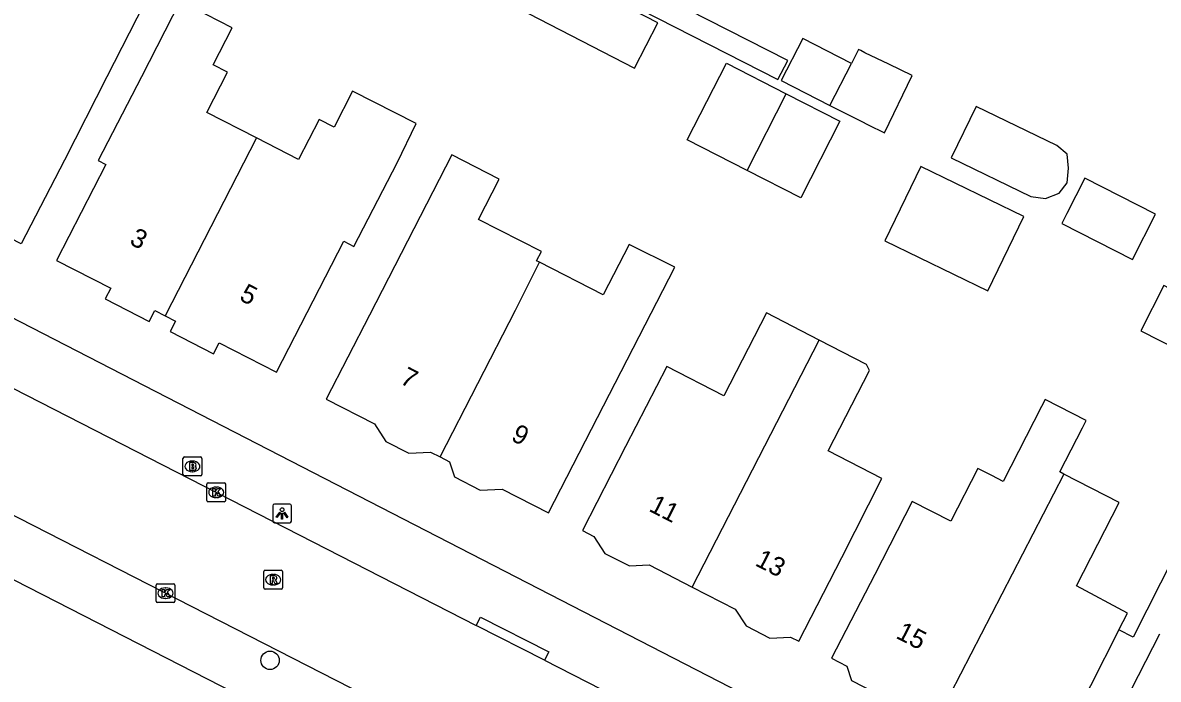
# Model space of a CAD drawing. Extents: x 160356 to 161355, y 381727 to 382845.
# Drawn here: x 161021.6 to 161081.8, y 382454.3 to 382489.1 of the extents above; entities that cross this region are included whole.
import ezdxf

# ---------------------------------------------------------------- set-up
doc = ezdxf.new("R2010")
doc.units = 0
for name, color, linetype in [('IMGEO_Boom', 7, 'Continuous'), ('IMGEO_Brandkraan', 7, 'Continuous'), ('IMGEO_Kolk', 7, 'Continuous'), ('IMGEO_Lichtpunt', 7, 'Continuous'), ('IMGEO_Pand', 7, 'Continuous'), ('IMGEO_Pand_nummerreeks', 7, 'Continuous'), ('IMGEO_Rijbaan_lokaal_open', 7, 'Continuous'), ('IMGEO_Rioolput', 7, 'Continuous'), ('IMGEO_Voetpad_open', 7, 'Continuous')]:
    doc.layers.add(name, color=color, linetype=linetype)

msp = doc.modelspace()

# ---------------------------------------------------------------- linework, layer by layer
at = {"layer": 'IMGEO_Boom'}
msp.add_circle((161034.725, 382455.275), 0.489, dxfattribs=at)
at = {"layer": 'IMGEO_Brandkraan'}
for p, q in [((161030.106, 382465.137), (161030.106, 382465.989)), ((161030.181, 382466.063), (161031.033, 382466.063)), ((161030.594, 382465.843), (161030.619, 382465.843)), ((161031.107, 382465.989), (161031.107, 382465.137)), ((161031.033, 382465.063), (161030.181, 382465.063)), ((161030.617, 382465.283), (161030.592, 382465.283))]:
    msp.add_line(p, q, dxfattribs=at)
for points in [[(161030.106, 382465.137), (161030.106, 382465.989)], [(161030.181, 382466.063), (161031.033, 382466.063)], [(161030.454, 382465.763), (161030.454, 382465.363), (161030.667, 382465.363)], [(161030.685, 382465.763), (161030.454, 382465.763)], [(161030.633, 382465.682), (161030.579, 382465.682), (161030.579, 382465.606)], [(161030.579, 382465.606), (161030.632, 382465.606)], [(161031.107, 382465.989), (161031.107, 382465.137)], [(161031.033, 382465.063), (161030.181, 382465.063)], [(161030.641, 382465.53), (161030.579, 382465.53), (161030.579, 382465.449)], [(161030.579, 382465.449), (161030.641, 382465.449)]]:
    msp.add_lwpolyline(points, dxfattribs=at)
for centre, radius, start, end in [((161030.183, 382465.987), 0.0765, 91.55205, 178.44795), ((161030.183, 382465.987), 0.0765, 91.55205, 178.44795), ((161030.634, 382465.644), 0.0379, 267.82845, 90.93552), ((161030.689, 382465.618), 0.145, 59.4692, 91.53667), ((161030.714, 382465.665), 0.0922, 285.51372, 58.15012), ((161031.031, 382465.987), 0.0765, 1.55205, 88.44795), ((161031.031, 382465.987), 0.0765, 1.55205, 88.44795), ((161030.183, 382465.139), 0.0765, 181.55205, 268.44795), ((161030.183, 382465.139), 0.0765, 181.55205, 268.44795), ((161030.642, 382465.489), 0.0404, 269.87594, 90.50774), ((161030.673, 382465.614), 0.251, 268.66757, 293.53466), ((161030.719, 382465.473), 0.105, 301.31148, 78.98903), ((161031.031, 382465.139), 0.0765, 271.55205, 358.44795), ((161031.031, 382465.139), 0.0765, 271.55205, 358.44795)]:
    msp.add_arc(centre, radius, start, end, dxfattribs=at)
for centre, major_axis, ratio, start_param, end_param in [((161030.593, 382465.563), (-0.387, 0.002), 0.722429, 4.712389, 7.853982), ((161030.618, 382465.563), (-0.39, 0.002), 0.717154, 1.570796, 4.712389)]:
    msp.add_ellipse(centre, major_axis=major_axis, ratio=ratio, start_param=start_param, end_param=end_param, dxfattribs=at)
at = {"layer": 'IMGEO_Kolk'}
for p, q in [((161031.371, 382463.762), (161031.371, 382464.614)), ((161031.446, 382464.688), (161032.298, 382464.688)), ((161031.859, 382464.468), (161031.884, 382464.468)), ((161032.372, 382464.614), (161032.372, 382463.762)), ((161031.882, 382463.908), (161031.857, 382463.908)), ((161032.298, 382463.688), (161031.446, 382463.688)), ((161028.683, 382458.411), (161028.683, 382459.263)), ((161028.758, 382459.337), (161029.61, 382459.337)), ((161029.171, 382459.117), (161029.196, 382459.117)), ((161029.684, 382459.263), (161029.684, 382458.411)), ((161029.194, 382458.557), (161029.169, 382458.557)), ((161029.61, 382458.337), (161028.758, 382458.337))]:
    msp.add_line(p, q, dxfattribs=at)
for points in [[(161031.371, 382463.762), (161031.371, 382464.614)], [(161031.446, 382464.688), (161032.298, 382464.688)], [(161032.372, 382464.614), (161032.372, 382463.762)], [(161031.692, 382464.388), (161031.815, 382464.388), (161031.815, 382464.237), (161031.945, 382464.388), (161032.109, 382464.388), (161031.963, 382464.237), (161032.116, 382463.988), (161031.964, 382463.988), (161031.879, 382464.152), (161031.815, 382464.085), (161031.815, 382463.988), (161031.692, 382463.988), (161031.692, 382464.388)], [(161032.298, 382463.688), (161031.446, 382463.688)], [(161028.683, 382458.411), (161028.683, 382459.263)], [(161028.758, 382459.337), (161029.61, 382459.337)], [(161029.004, 382459.037), (161029.127, 382459.037), (161029.127, 382458.886), (161029.257, 382459.037), (161029.421, 382459.037), (161029.275, 382458.886), (161029.428, 382458.637), (161029.276, 382458.637), (161029.191, 382458.801), (161029.127, 382458.734), (161029.127, 382458.637), (161029.004, 382458.637), (161029.004, 382459.037)], [(161029.684, 382459.263), (161029.684, 382458.411)], [(161029.61, 382458.337), (161028.758, 382458.337)]]:
    msp.add_lwpolyline(points, dxfattribs=at)
for centre, start, end in [((161031.448, 382464.612), 91.55205, 178.44795), ((161031.448, 382464.612), 91.55205, 178.44795), ((161032.296, 382464.612), 1.55205, 88.44795), ((161032.296, 382464.612), 1.55205, 88.44795), ((161031.448, 382463.764), 181.55205, 268.44795), ((161031.448, 382463.764), 181.55205, 268.44795), ((161032.296, 382463.764), 271.55205, 358.44795), ((161032.296, 382463.764), 271.55205, 358.44795), ((161028.76, 382459.261), 91.55205, 178.44795), ((161028.76, 382459.261), 91.55205, 178.44795), ((161029.608, 382459.261), 1.55205, 88.44795), ((161029.608, 382459.261), 1.55205, 88.44795), ((161028.76, 382458.413), 181.55205, 268.44795), ((161028.76, 382458.413), 181.55205, 268.44795), ((161029.608, 382458.413), 271.55205, 358.44795), ((161029.608, 382458.413), 271.55205, 358.44795)]:
    msp.add_arc(centre, 0.0765, start, end, dxfattribs=at)
for centre, major_axis, ratio, start_param, end_param in [((161031.858, 382464.188), (-0.387, 0.002), 0.722429, 4.712389, 7.853982), ((161031.883, 382464.188), (-0.39, 0.002), 0.717154, 1.570796, 4.712389), ((161029.17, 382458.837), (-0.387, 0.002), 0.722429, 4.712389, 7.853982), ((161029.195, 382458.837), (-0.39, 0.002), 0.717154, 1.570796, 4.712389)]:
    msp.add_ellipse(centre, major_axis=major_axis, ratio=ratio, start_param=start_param, end_param=end_param, dxfattribs=at)
at = {"layer": 'IMGEO_Lichtpunt'}
for p, q in [((161034.865, 382463.47), (161034.865, 382462.663)), ((161034.865, 382463.47), (161034.865, 382462.663)), ((161035.767, 382463.565), (161034.959, 382463.565)), ((161035.767, 382463.565), (161034.959, 382463.565)), ((161035.861, 382462.663), (161035.861, 382463.47)), ((161035.861, 382462.663), (161035.861, 382463.47)), ((161034.959, 382462.569), (161035.767, 382462.569)), ((161034.959, 382462.569), (161035.767, 382462.569))]:
    msp.add_line(p, q, dxfattribs=at)
for points in [[(161035.239, 382463.134), (161035.278, 382463.106), (161035.09, 382462.844), (161035.052, 382462.871), (161035.239, 382463.134)], [(161035.341, 382463.086), (161035.388, 382463.086), (161035.388, 382462.764), (161035.341, 382462.764), (161035.341, 382463.086)], [(161035.451, 382463.106), (161035.489, 382463.133), (161035.676, 382462.871), (161035.637, 382462.843), (161035.451, 382463.106)]]:
    msp.add_lwpolyline(points, dxfattribs=at)
msp.add_circle((161035.364, 382463.268), 0.0994, dxfattribs=at)
for centre, start, end in [((161034.959, 382463.47), 90, 180), ((161034.959, 382463.47), 90, 180), ((161035.767, 382463.47), 0, 90), ((161035.767, 382463.47), 0, 90), ((161034.959, 382462.663), 180, 270), ((161034.959, 382462.663), 180, 270), ((161035.767, 382462.663), 270, 0), ((161035.767, 382462.663), 270, 360)]:
    msp.add_arc(centre, 0.0946, start, end, dxfattribs=at)
at = {"layer": 'IMGEO_Pand'}
for points in [[(161017.741, 382487.604), (161020.695, 382493.393), (161020.978, 382493.947), (161021.136, 382493.867), (161028.161, 382490.319), (161028.046, 382490.094), (161026.074, 382486.225), (161023.823, 382481.809), (161021.537, 382477.362), (161015.748, 382480.338), (161016.498, 382481.796), (161015.124, 382482.5)], [(161047.295, 382490.167), (161054.052, 382486.685), (161055.294, 382489.094), (161048.537, 382492.577), (161047.295, 382490.167)], [(161034.009, 382482.985), (161031.37, 382484.341), (161032.471, 382486.484), (161031.715, 382486.873), (161032.717, 382488.822), (161029.963, 382490.238), (161027.902, 382486.229), (161025.615, 382481.782), (161026.023, 382481.572), (161023.411, 382476.491), (161026.279, 382475.017), (161025.985, 382474.446), (161028.317, 382473.247), (161028.621, 382473.837), (161029.168, 382473.555)], [(161065.553, 382486.944), (161062.972, 382488.266), (161061.83, 382486.034), (161064.41, 382484.713)], [(161064.41, 382484.713), (161066.059, 382483.869), (161066.434, 382483.677), (161067.295, 382483.259), (161068.768, 382486.297), (161067.529, 382486.898), (161066.267, 382487.51), (161066.047, 382487.617), (161065.927, 382487.675), (161065.553, 382486.944)], [(161060.018, 382481.263), (161056.848, 382482.886), (161058.929, 382486.949), (161062.084, 382485.333)], [(161064.41, 382484.713), (161065.553, 382486.944)], [(161029.168, 382473.555), (161029.714, 382473.274), (161029.429, 382472.719), (161031.735, 382471.534), (161032.033, 382472.113), (161035.059, 382470.558), (161038.631, 382477.505), (161039.176, 382477.225), (161041.462, 382481.672), (161042.48, 382483.756), (161039.1, 382485.474), (161038.118, 382483.565), (161037.325, 382483.972), (161036.23, 382481.843), (161034.009, 382482.985)], [(161062.084, 382485.333), (161064.941, 382483.87), (161062.86, 382479.807), (161060.018, 382481.263)], [(161060.018, 382481.263), (161062.084, 382485.333)], [(161072.165, 382484.651), (161070.844, 382481.926), (161075.068, 382479.878), (161075.844, 382479.773), (161076.563, 382480.049), (161076.983, 382480.614), (161077.057, 382481.376), (161076.988, 382482.123), (161076.434, 382482.581), (161072.165, 382484.651)], [(161034.009, 382482.985), (161029.168, 382473.555)], [(161049.015, 382476.394), (161048.861, 382476.473), (161049.109, 382476.955), (161045.782, 382478.665), (161046.878, 382480.797), (161044.37, 382482.091), (161039.995, 382473.581), (161037.709, 382469.134), (161040.263, 382467.821), (161040.862, 382466.891), (161042.076, 382466.267), (161043.24, 382466.323), (161043.741, 382466.066)], [(161067.321, 382477.523), (161072.784, 382474.874), (161074.698, 382478.822), (161069.234, 382481.47), (161067.321, 382477.523)], [(161077.925, 382480.848), (161076.977, 382478.981), (161076.704, 382478.444), (161080.451, 382476.54), (161081.673, 382478.945), (161077.925, 382480.848)], [(161043.741, 382466.066), (161044.243, 382465.808), (161044.501, 382465.003), (161045.867, 382464.3), (161047.026, 382464.357), (161049.489, 382463.091), (161051.775, 382467.538), (161056.186, 382476.134), (161053.771, 382477.333), (161052.395, 382474.656), (161049.015, 382476.394)], [(161043.741, 382466.066), (161047.739, 382473.854), (161049.015, 382476.394)], [(161082.421, 382475.003), (161082.109, 382475.162), (161080.887, 382472.754), (161087.116, 382469.59)], [(161063.831, 382472.268), (161061.043, 382473.702), (161058.783, 382469.307), (161055.763, 382470.86), (161053.579, 382466.611), (161051.293, 382462.164), (161051.9, 382461.852), (161052.48, 382460.951), (161053.779, 382460.283), (161054.827, 382460.334), (161057.108, 382459.162)], [(161057.108, 382459.162), (161063.831, 382472.268)], [(161057.108, 382459.162), (161059.389, 382457.989), (161059.962, 382457.099), (161061.217, 382456.454), (161062.327, 382456.508), (161062.763, 382456.284), (161065.049, 382460.731), (161067.159, 382464.917), (161064.314, 382466.394), (161066.506, 382470.656), (161066.342, 382470.976), (161063.831, 382472.268)], [(161076.817, 382465.155), (161076.598, 382465.267), (161077.805, 382467.615), (161078.003, 382468.001), (161075.824, 382469.12), (161075.626, 382468.734), (161073.587, 382464.768), (161072.994, 382465.073), (161072.255, 382465.453), (161070.819, 382462.659), (161068.773, 382463.704), (161066.783, 382459.832), (161064.497, 382455.385), (161065.301, 382454.972), (161065.546, 382454.207), (161066.897, 382453.513), (161067.658, 382453.757), (161070.245, 382452.427)], [(161076.817, 382465.155), (161070.245, 382452.427)], [(161079.735, 382456.887), (161080.189, 382457.773), (161077.481, 382459.23), (161079.751, 382463.646), (161076.817, 382465.155)], [(161079.735, 382456.887), (161078.217, 382453.927), (161075.931, 382449.48)], [(161077.751, 382448.582), (161080.037, 382453.029), (161081.909, 382456.682)]]:
    msp.add_lwpolyline(points, dxfattribs=at)
at = {"layer": 'IMGEO_Rijbaan_lokaal_open'}
for points in [[(161051.221, 382447.565), (161000, 382473.769), (160984.373, 382481.763)], [(161010.954, 382474.899), (161045.659, 382457.126)], [(161049.272, 382455.276), (161045.659, 382457.126)], [(161049.272, 382455.276), (161071.856, 382443.711)]]:
    msp.add_lwpolyline(points, dxfattribs=at)
at = {"layer": 'IMGEO_Rioolput'}
for p, q in [((161034.391, 382459.127), (161034.391, 382459.979)), ((161034.466, 382460.053), (161035.318, 382460.053)), ((161034.879, 382459.833), (161034.904, 382459.833)), ((161035.392, 382459.979), (161035.392, 382459.127)), ((161035.318, 382459.053), (161034.466, 382459.053)), ((161034.902, 382459.273), (161034.877, 382459.273))]:
    msp.add_line(p, q, dxfattribs=at)
for points in [[(161034.391, 382459.127), (161034.391, 382459.979)], [(161034.466, 382460.053), (161035.318, 382460.053)], [(161034.98, 382459.751), (161034.728, 382459.753), (161034.728, 382459.353)], [(161034.906, 382459.672), (161034.852, 382459.672), (161034.852, 382459.591)], [(161034.852, 382459.591), (161034.904, 382459.591)], [(161035.392, 382459.979), (161035.392, 382459.127)], [(161035.318, 382459.053), (161034.466, 382459.053)], [(161034.728, 382459.353), (161034.852, 382459.353), (161034.852, 382459.515), (161034.863, 382459.515)], [(161034.91, 382459.486), (161034.981, 382459.353), (161035.121, 382459.353), (161035.056, 382459.479)]]:
    msp.add_lwpolyline(points, dxfattribs=at)
for centre, radius, start, end in [((161034.468, 382459.977), 0.0765, 91.55205, 178.44795), ((161034.468, 382459.977), 0.0765, 91.55205, 178.44795), ((161034.888, 382459.78), 0.19, 274.7715, 282.96867), ((161034.912, 382459.576), 0.0964, 77.00612, 93.18647), ((161034.926, 382459.633), 0.0378, 276.66336, 79.67722), ((161034.979, 382459.641), 0.109, 350.36119, 89.41601), ((161034.977, 382459.641), 0.112, 277.58423, 350.98172), ((161035.316, 382459.977), 0.0765, 1.55205, 88.44795), ((161035.316, 382459.977), 0.0765, 1.55205, 88.44795), ((161034.468, 382459.129), 0.0765, 181.55205, 268.44795), ((161034.468, 382459.129), 0.0765, 181.55205, 268.44795), ((161034.862, 382459.462), 0.0533, 26.02933, 88.69889), ((161034.961, 382459.426), 0.108, 29.51342, 73.79051), ((161035.316, 382459.129), 0.0765, 271.55205, 358.44795), ((161035.316, 382459.129), 0.0765, 271.55205, 358.44795)]:
    msp.add_arc(centre, radius, start, end, dxfattribs=at)
for centre, major_axis, ratio, start_param, end_param in [((161034.878, 382459.553), (-0.387, 0.002), 0.722429, 4.712389, 7.853982), ((161034.903, 382459.553), (-0.39, 0.002), 0.717154, 1.570796, 4.712389)]:
    msp.add_ellipse(centre, major_axis=major_axis, ratio=ratio, start_param=start_param, end_param=end_param, dxfattribs=at)
at = {"layer": 'IMGEO_Voetpad_open'}
for points in [[(161026.137, 382504.213), (161061.644, 382486.093), (161062.182, 382487.103), (161034.753, 382501.065), (161027.725, 382504.643), (161034.37, 382517.655)], [(161074.226, 382446.119), (161067.487, 382449.539), (161000, 382484.289), (160986.05, 382491.5)], [(160980.496, 382480.356), (161000, 382470.359), (161084.671, 382426.984)], [(161087.116, 382469.59), (161086.263, 382467.932), (161080.494, 382456.503), (161079.735, 382456.887)], [(161045.659, 382457.126), (161045.888, 382457.57), (161049.501, 382455.72), (161049.272, 382455.276)]]:
    msp.add_lwpolyline(points, dxfattribs=at)

# ---------------------------------------------------------------- texts
at = {"layer": 'IMGEO_Pand_nummerreeks'}
for s, rotation, p in [('3', 333.00762, (161027.221, 382477.378)), ('5', 333.00762, (161033.045, 382474.411)), ('7', 332.84272, (161041.56, 382469.991)), ('9', 332.84272, (161047.45, 382466.969)), ('11', 332.85843, (161054.756, 382463.221)), ('13', 332.85899, (161060.39, 382460.333)), ('15', 332.6871, (161067.859, 382456.484))]:
    msp.add_text(s, height=1, rotation=rotation, dxfattribs=at).set_placement(p)

doc.saveas('drawing.dxf')
